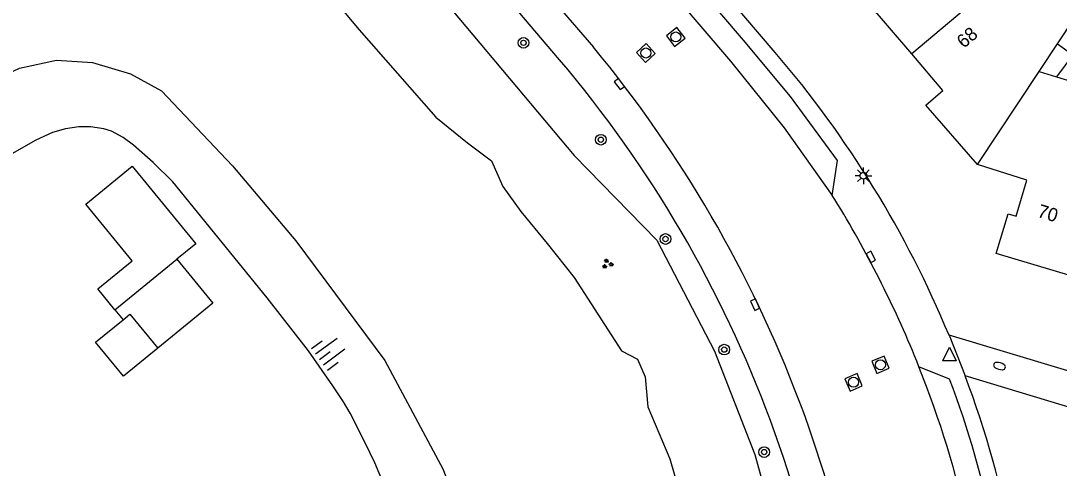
# Model space of a CAD drawing. Extents: x 131000 to 133013, y 393000 to 396501.
# Drawn here: x 131569 to 131646.7, y 395594 to 395627.5 of the extents above; entities that cross this region are included whole.
import ezdxf

# ---------------------------------------------------------------- set-up
doc = ezdxf.new("R2010")
doc.units = 0
for name, color, linetype in [('gg-anno-huisnummerreeks BGT', 7, 'Continuous'), ('gg-bbg-gedigitaliseerde bebouwing', 7, 'Continuous'), ('gg-bbg-gedigitaliseerde bijgebouw', 7, 'Continuous'), ('gg-bbg-hoofdgebouw', 7, 'Continuous'), ('gg-bbg-luifel en loopbrug', 7, 'Continuous'), ('gg-bbg-tussenscheiding', 7, 'Continuous'), ('gg-knt-BGT kruinlijn', 7, 'Continuous'), ('gg-knt-bovenkant onderkant talud', 7, 'Continuous'), ('gg-knt-verharding', 7, 'Continuous'), ('gg-knt-verharding nz', 7, 'Continuous'), ('gg-kntw-beschoeiing', 7, 'Continuous'), ('gg-kntw-waterlijn', 7, 'Continuous'), ('gt-grn-weggrens', 7, 'Continuous'), ('gt-symb-boom', 7, 'Continuous'), ('gt-symb-brandkraan', 7, 'Continuous'), ('gt-symb-groenvak', 7, 'Continuous'), ('gt-symb-kolk', 7, 'Continuous'), ('gt-symb-lichtmast', 7, 'Continuous'), ('gt-symb-rioolschacht', 7, 'Continuous'), ('gt-symb-talud symbool', 7, 'Continuous'), ('gt-symb-waterafsluiter', 7, 'Continuous')]:
    doc.layers.add(name, color=color, linetype=linetype)

# ---------------------------------------------------------------- blocks, each defined once
blk = doc.blocks.new('gt0-BOOM')
at = {"layer": 'gt-symb-boom'}
for radius in [0.4, 0.2]:
    blk.add_circle((0, 0), radius, dxfattribs=at)
blk = doc.blocks.new('gt0-GRVAK')
at = {"layer": 'gt-symb-groenvak'}
for p, q in [((-0.11, 0.189), (-0.228, 0.24)), ((-0.182, 0.153), (0.088, 0.153)), ((-0.091, 0.211), (-0.156, 0.322)), ((-0.047, 0.214), (-0.047, 0.393)), ((-0.004, 0.211), (0.061, 0.322)), ((0.015, 0.189), (0.133, 0.24)), ((0.262, -0.052), (0.197, 0.059)), ((0.305, -0.049), (0.305, 0.13)), ((0.349, -0.052), (0.414, 0.059)), ((-0.245, -0.228), (-0.363, -0.177)), ((-0.318, -0.264), (-0.047, -0.264)), ((-0.226, -0.206), (-0.291, -0.095)), ((-0.183, -0.203), (-0.183, -0.024)), ((-0.139, -0.206), (-0.074, -0.095)), ((-0.12, -0.228), (-0.002, -0.177)), ((0.243, -0.074), (0.125, -0.023)), ((0.17, -0.11), (0.441, -0.11)), ((0.368, -0.074), (0.486, -0.023))]:
    blk.add_line(p, q, dxfattribs=at)
blk = doc.blocks.new('gt0-KOLK')
at = {"layer": 'gt-symb-kolk'}
blk.add_lwpolyline([(0, 0), (0.375, 0), (0.375, 0.4), (-0.375, 0.4), (-0.375, 0), (0, 0)], dxfattribs=at)
blk = doc.blocks.new('gt0-RS')
at = {"layer": 'gt-symb-rioolschacht'}
blk.add_lwpolyline([(-0.5, -0.5), (0.5, -0.5), (0.5, 0.5), (-0.5, 0.5)], close=True, dxfattribs=at)
blk.add_circle((0, 0), 0.375, dxfattribs=at)
blk = doc.blocks.new('gt0-LMAST')
at = {"layer": 'gt-symb-lichtmast'}
for p, q in [((-0.182, 0.173), (-0.447, 0.438)), ((-0.005, 0.246), (-0.005, 0.621)), ((0.172, 0.173), (0.437, 0.438)), ((-0.255, -0.004), (-0.63, -0.004)), ((-0.182, -0.181), (-0.447, -0.446)), ((-0.005, -0.254), (-0.005, -0.629)), ((0.437, -0.446), (0.172, -0.181)), ((0.245, -0.004), (0.62, -0.004))]:
    blk.add_line(p, q, dxfattribs=at)
blk.add_circle((-0.005, -0.004), 0.25, dxfattribs=at)
blk = doc.blocks.new('gt0-BR')
at = {"layer": 'gt-symb-brandkraan'}
for centre, radius, start, end in [((-0.244, 0), 0.206, 107.56694, 252.43307), ((0.599, -2.664), 3, 106.89205, 107.56694), ((0, -0.691), 0.938, 73.10799, 106.89205), ((-0.599, -2.664), 3, 72.43309, 73.10799), ((0.244, 0), 0.206, 287.56695, 72.43309), ((0.599, 2.664), 3, 252.43307, 253.10797), ((0, 0.691), 0.938, 253.10797, 286.89206), ((-0.599, 2.664), 3, 286.89206, 287.56695)]:
    blk.add_arc(centre, radius, start, end, dxfattribs=at)
blk = doc.blocks.new('gt0-WAFSL')
at = {"layer": 'gt-symb-waterafsluiter'}
for p, q in [((-0.5, -0.333), (0, 0.667)), ((0, 0.667), (0.5, -0.333)), ((0.5, -0.333), (-0.5, -0.333))]:
    blk.add_line(p, q, dxfattribs=at)
blk = doc.blocks.new('gt0-TALUD_1')
at = {"layer": 'gt-symb-talud symbool'}
for p, q in [((-1, -1), (-1, 0)), ((-0.5, -2), (-0.5, 0)), ((0, -1), (0, 0)), ((0.5, -2), (0.5, 0)), ((1, -1), (1, 0))]:
    blk.add_line(p, q, dxfattribs=at)

msp = doc.modelspace()

# ---------------------------------------------------------------- linework, layer by layer
at = {"layer": 'gg-bbg-gedigitaliseerde bebouwing'}
for p, q in [((131645.22, 395623.65), (131646.6, 395625.734)), ((131645.22, 395623.65), (131646.533, 395623.257)), ((131646.533, 395623.257), (131651.669, 395621.717))]:
    msp.add_line(p, q, dxfattribs=at)
msp.add_lwpolyline([(131646.6, 395625.734), (131649.154, 395629.589), (131645.763, 395633.491)], dxfattribs=at)
at = {"layer": 'gg-bbg-gedigitaliseerde bijgebouw'}
for q in [(131580.642, 395609.603), (131576.619, 395605.084)]:
    msp.add_line((131576.019, 395605.815), q, dxfattribs=at)
for points in [[(131580.642, 395609.603), (131583.335, 395606.316), (131579.218, 395602.943)], [(131579.218, 395602.943), (131576.663, 395600.85), (131574.57, 395603.405), (131576.619, 395605.084)]]:
    msp.add_lwpolyline(points, dxfattribs=at)
at = {"layer": 'gg-bbg-hoofdgebouw'}
for p, q in [((131635.682, 395624.972), (131632.355, 395628.874)), ((131644.306, 395615.518), (131640.611, 395616.692))]:
    msp.add_line(p, q, dxfattribs=at)
for points in [[(131640.611, 395616.692), (131636.733, 395621.14), (131638.016, 395622.235), (131635.682, 395624.972)], [(131648.435, 395610.768), (131647.706, 395608.338), (131642.007, 395610.048), (131642.898, 395613.017), (131643.501, 395612.836), (131644.306, 395615.518)]]:
    msp.add_lwpolyline(points, dxfattribs=at)
at = {"layer": 'gg-bbg-luifel en loopbrug'}
for points in [[(131646.6, 395625.734), (131647.737, 395624.9), (131646.533, 395623.257)], [(131576.019, 395605.815), (131574.735, 395607.383), (131577.303, 395609.488), (131573.823, 395613.735), (131577.303, 395616.587), (131582.068, 395610.772), (131580.642, 395609.603)]]:
    msp.add_lwpolyline(points, dxfattribs=at)
at = {"layer": 'gg-bbg-tussenscheiding'}
for p, q in [((131644.33, 395632.268), (131635.682, 395624.972)), ((131640.611, 395616.692), (131645.22, 395623.65))]:
    msp.add_line(p, q, dxfattribs=at)
msp.add_lwpolyline([(131576.619, 395605.084), (131577.125, 395605.498), (131579.218, 395602.943)], dxfattribs=at)
at = {"layer": 'gg-knt-BGT kruinlijn'}
msp.add_lwpolyline([(131596.335, 395592.343), (131595.474, 395594.358), (131594.725, 395595.927), (131593.626, 395598.077), (131593.132, 395598.945), (131592.342, 395600.138), (131590.513, 395602.744), (131587.403, 395606.719), (131580.346, 395615.41), (131578.871, 395616.858), (131577.4, 395618.137), (131576.637, 395618.715), (131575.761, 395619.191), (131575.182, 395619.374), (131574.185, 395619.514), (131573.322, 395619.518), (131572.306, 395619.38), (131571.348, 395619.093), (131570.102, 395618.531), (131567.408, 395617.012)], dxfattribs=at)
at = {"layer": 'gg-knt-bovenkant onderkant talud'}
msp.add_lwpolyline([(131554.955, 395639.577), (131557.825, 395643.178), (131564.166, 395650.789), (131567.838, 395654.163), (131572.122, 395655.01), (131576.729, 395654.065), (131580.693, 395651.35), (131586.604, 395645.157), (131598.508, 395631.571), (131610.394, 395617.383), (131616.598, 395611.033), (131620.926, 395602.73), (131623.942, 395594.993), (131626.232, 395586.673), (131626.24, 395581.681)], dxfattribs=at)
at = {"layer": 'gg-knt-verharding'}
for p, q in [((131625.461, 395625.087), (131586.881, 395670.222)), ((131599.483, 395639.987), (131611.843, 395625.479)), ((131609.312, 395624.54), (131597.505, 395638.404)), ((131629.931, 395614.081), (131629.714, 395614.387)), ((131636.227, 395601.566), (131636.063, 395601.992)), ((131638.524, 395600.637), (131636.227, 395601.566))]:
    msp.add_line(p, q, dxfattribs=at)
for points in [[(131629.714, 395614.387), (131630.137, 395616.998), (131626.605, 395621.783), (131623.088, 395626.014), (131594.311, 395659.656), (131592.973, 395658.497)], [(131725.526, 395614.843), (131697.535, 395597.814), (131693.532, 395596.242), (131672.241, 395591.616), (131667.728, 395589.321), (131661.017, 395591.258), (131659.082, 395595.016), (131639.688, 395600.887)], [(131719.408, 395614.056), (131696.431, 395600.114), (131692.785, 395598.714), (131671.987, 395594.19), (131670.191, 395597.43), (131663.4, 395599.449), (131659.837, 395597.502), (131638.476, 395603.915)]]:
    msp.add_lwpolyline(points, dxfattribs=at)
for centre, radius, start, end in [((131540.319, 395566.116), 92.95, 1.74442, 39.69208), ((131540.56, 395566.206), 90.164, 0.34675, 40.31354), ((131565.584, 395573.692), 78.909, 22.51982, 40.64051), ((131558.217, 395570.105), 84.123, 22.27465, 31.51706), ((131564.599, 395572.942), 78.943, 3.11301, 20.53771), ((131568.335, 395574.082), 76.221, 0.82329, 20.58982)]:
    msp.add_arc(centre, radius, start, end, dxfattribs=at)
at = {"layer": 'gg-knt-verharding nz'}
msp.add_line((131636.795, 395600.092), (131636.227, 395601.566), dxfattribs=at)
msp.add_lwpolyline([(131592.973, 395658.497), (131622.114, 395624.443), (131626.139, 395619.44), (131629.714, 395614.387)], dxfattribs=at)
msp.add_arc((131565.812, 395573.318), 75.864, 1.49043, 20.66613, dxfattribs=at)
at = {"layer": 'gg-kntw-beschoeiing'}
msp.add_lwpolyline([(131545.369, 395601.284), (131549.128, 395602.64), (131556.036, 395610.25), (131562.007, 395618.684), (131563.866, 395620.878), (131566.249, 395622.7), (131568.86, 395623.919), (131571.648, 395624.504), (131574.346, 395624.347), (131577.172, 395623.493), (131579.504, 395622.206), (131584.822, 395616.596), (131589.57, 395610.993), (131596.22, 395602.027), (131600.592, 395593.879), (131603.274, 395586.603), (131605.005, 395579.237), (131605.655, 395562.24), (131607.412, 395557.961), (131611.435, 395556.357)], dxfattribs=at)
at = {"layer": 'gg-kntw-waterlijn'}
msp.add_lwpolyline([(131568.004, 395645.859), (131571.475, 395645.861), (131575.3, 395644.861), (131578.532, 395643.454), (131581.227, 395641.52), (131583.946, 395639.179), (131586.531, 395636.551), (131588.776, 395633.376), (131594.312, 395626.791), (131600.035, 395620.251), (131602.407, 395618.319), (131604.209, 395616.985), (131605.071, 395615.053), (131606.406, 395613.182), (131608.384, 395610.783), (131610.405, 395608.231), (131613.955, 395602.761), (131615.15, 395602.136), (131615.727, 395600.809), (131615.911, 395598.567), (131617.575, 395594.677), (131619.851, 395586.801)], dxfattribs=at)
at = {"layer": 'gt-grn-weggrens'}
msp.add_line((131638.476, 395603.915), (131639.688, 395600.887), dxfattribs=at)

# ---------------------------------------------------------------- block references
at = {"layer": 'gt-symb-boom'}
for p in [(131606.611, 395625.81), (131612.405, 395618.556), (131617.245, 395611.124), (131621.643, 395602.845), (131624.632, 395595.174)]:
    msp.add_blockref('gt0-BOOM', p, dxfattribs=at)
at = {"layer": 'gt-symb-brandkraan', "rotation": -16.260204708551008}
msp.add_blockref('gt0-BR', (131642.26, 395601.613), dxfattribs=at)
at = {"layer": 'gt-symb-groenvak'}
msp.add_blockref('gt0-GRVAK', (131612.878, 395609.256), dxfattribs=at)
at = {"layer": 'gt-symb-kolk'}
for p, rotation in [((131613.948, 395622.844), 127.80965211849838), ((131632.446, 395609.689), -61.51299286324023), ((131624.136, 395606.294), 115.20722121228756)]:
    msp.add_blockref('gt0-KOLK', p, dxfattribs=dict(at, rotation=rotation))
at = {"layer": 'gt-symb-lichtmast'}
msp.add_blockref('gt0-LMAST', (131632.07, 395615.866), dxfattribs=at)
at = {"layer": 'gt-symb-rioolschacht'}
for p, rotation in [((131618.012, 395626.245), -51.9039146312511), ((131615.776, 395625.046), -47.31004222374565), ((131633.34, 395601.712), -67.28312828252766), ((131631.325, 395600.402), -66.86909051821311)]:
    msp.add_blockref('gt0-RS', p, dxfattribs=dict(at, rotation=rotation))
at = {"layer": 'gt-symb-talud symbool', "xscale": 1.0000499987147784, "yscale": 1.0000499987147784, "rotation": 126.29695894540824}
msp.add_blockref('gt0-TALUD_1', (131591.332, 395602.089), dxfattribs=at)
at = {"layer": 'gt-symb-waterafsluiter'}
msp.add_blockref('gt0-WAFSL', (131638.516, 395602.35), dxfattribs=at)

# ---------------------------------------------------------------- texts
at = {"layer": 'gg-anno-huisnummerreeks BGT'}
for s, rotation, p in [('68', 40.5, (131639.59, 395625.355)), ('70', 343.3, (131645.032, 395612.794))]:
    msp.add_text(s, height=1, rotation=rotation, dxfattribs=at).set_placement(p)

doc.saveas('drawing.dxf')
